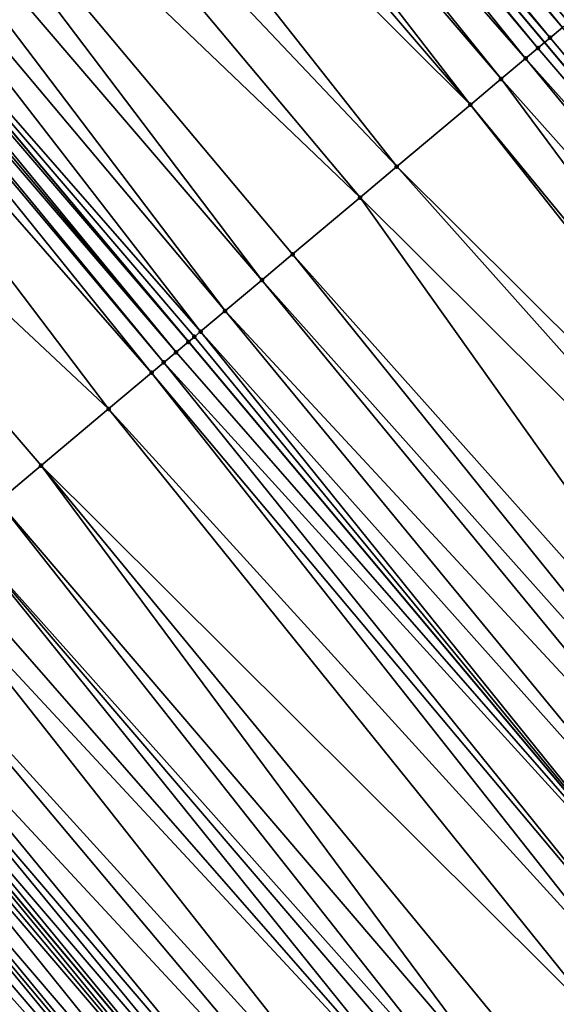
# Model space of a CAD drawing. Header units: feet. Extents: x 2004186 to 2014793, y 836912 to 864902.
# Tile 525 of 974: x 2008967 to 2008981, y 850110 to 850135. Entities that reach past the tile are written whole.
import ezdxf

# ---------------------------------------------------------------- set-up
doc = ezdxf.new("R2010")
doc.units = ezdxf.units.FT
doc.header["$LTSCALE"] = 100
doc.header["$MEASUREMENT"] = 0
for name, color, linetype, lineweight in [('EP_Travel Lane', 5, 'Continuous', 40), ('GPL_Skip Line', 2, 'Continuous', 40), ('Road Shots', 4, 'Continuous', 200), ('Road X-Section', 30, 'Continuous', 13)]:
    doc.layers.add(name, color=color, linetype=linetype, lineweight=lineweight)
doc.layers.add('I-77 SB_MM21-27-Surface-TIN', color=7, linetype='Continuous')

msp = doc.modelspace()

# ---------------------------------------------------------------- linework, layer by layer
at = {"layer": 'EP_Travel Lane'}
msp.add_polyline3d([(2009096.065092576, 849996.2953501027, 426.3379628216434), (2009083.178587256, 850011.5902940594, 426.4051293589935), (2009070.292047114, 850026.8852793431, 426.4323151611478), (2009057.40551984, 850042.1802493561, 426.474261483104), (2009044.539144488, 850057.4826363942, 426.5060240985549), (2009031.678576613, 850072.7994289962, 426.5504264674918), (2009018.818037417, 850088.1161874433, 426.6093971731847), (2009005.957484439, 850103.4329623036, 426.6613811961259), (2008993.09694968, 850118.7497154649, 426.7226047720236), (2008980.236409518, 850134.0664750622, 426.7811167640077), (2008967.375867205, 850149.3832372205, 426.8384957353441), (2008954.515327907, 850164.6999957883, 426.8974205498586), (2008941.631527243, 850180.0142721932, 426.9677083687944), (2008928.749518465, 850195.3129192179, 427.0401961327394), (2008915.867513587, 850210.6115616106, 427.1143977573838), (2008902.985485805, 850225.9102312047, 427.1784940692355)], dxfattribs=at)
at = {"layer": 'GPL_Skip Line'}
for points in [[(2009087.16368466, 849988.8069111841, 426.4817926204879), (2009074.288790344, 850004.1116463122, 426.5356119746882), (2009061.413874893, 850019.4164065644, 426.5651415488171), (2009048.53896791, 850034.7211567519, 426.6044015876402), (2009035.670001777, 850050.030885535, 426.6502886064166), (2009022.805090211, 850065.344005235, 426.7006072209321), (2009009.940199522, 850080.657100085, 426.7615474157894), (2008997.07530766, 850095.9701963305, 426.8218910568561), (2008984.210412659, 850111.2832963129, 426.8806374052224), (2008971.345515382, 850126.5963990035, 426.9382262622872), (2008958.480660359, 850141.9094513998, 427.01731217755), (2008945.615788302, 850157.2225240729, 427.0877314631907), (2008932.739030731, 850172.525611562, 427.1546757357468), (2008919.856995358, 850187.82429017, 427.2154230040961), (2008906.97498091, 850203.1229439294, 427.2854018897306), (2008894.092958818, 850218.4216067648, 427.3520091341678), (2008881.210969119, 850233.7202311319, 427.4329074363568)], [(2009077.895265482, 849981.0102519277, 426.3296685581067), (2009065.008742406, 849996.3052169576, 426.3764487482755), (2009052.122198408, 850011.6002068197, 426.3992057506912), (2009039.235665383, 850026.8951836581, 426.4345751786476), (2009026.353558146, 850042.2046134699, 426.477128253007), (2009013.483429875, 850057.5133065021, 426.5384554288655), (2009000.613270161, 850072.8220369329, 426.5838214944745), (2008987.743123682, 850088.1307516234, 426.6358886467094), (2008974.872983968, 850103.4394582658, 426.6914313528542), (2008962.002895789, 850118.748103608, 426.7731424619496), (2008949.132790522, 850134.0567692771, 426.8462031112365), (2008936.26271348, 850149.3654013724, 426.9336064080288), (2008923.393110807, 850164.6566634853, 427.0131152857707), (2008910.511035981, 850179.955388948, 427.0564485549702), (2008897.629021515, 850195.2540427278, 427.1264199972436), (2008884.746997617, 850210.5527077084, 427.1922301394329), (2008871.865013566, 850225.8513253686, 427.2756201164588)]]:
    msp.add_polyline3d(points, dxfattribs=at)
at = {"layer": 'I-77 SB_MM21-27-Surface-TIN', "color": 128, "linetype": 'ByBlock', "lineweight": -2}
for points in [[(2008967.97446621, 850149.8861456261, 426.8356585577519), (2008967.668207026, 850149.6288416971, 426.8377621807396), (2008980.686225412, 850134.4444010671, 426.7748264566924)], [(2008967.97446621, 850149.8861456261, 426.8356585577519), (2008980.839355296, 850134.5730526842, 426.773923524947), (2008980.992473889, 850134.7017177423, 426.7672756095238)], [(2008967.97446621, 850149.8861456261, 426.8356585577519), (2008980.686225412, 850134.4444010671, 426.7748264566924), (2008980.839355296, 850134.5730526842, 426.773923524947)], [(2008967.668207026, 850149.6288416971, 426.8377621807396), (2008967.515070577, 850149.5001978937, 426.835325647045), (2008980.379954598, 850134.187110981, 426.7710125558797)], [(2008967.668207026, 850149.6288416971, 426.8377621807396), (2008980.379954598, 850134.187110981, 426.7710125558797), (2008980.686225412, 850134.4444010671, 426.7748264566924)], [(2008967.361945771, 850149.3715402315, 426.8388127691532), (2008967.208833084, 850149.242868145, 426.8484652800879), (2008980.073733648, 850133.9297615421, 426.792567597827)], [(2008967.361945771, 850149.3715402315, 426.8388127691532), (2008980.236409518, 850134.0664750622, 426.7811167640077), (2008967.375867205, 850149.3832372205, 426.8384957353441)], [(2008967.361945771, 850149.3715402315, 426.8388127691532), (2008980.073733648, 850133.9297615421, 426.792567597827), (2008980.236409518, 850134.0664750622, 426.7811167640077)], [(2008967.515070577, 850149.5001978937, 426.835325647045), (2008967.375867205, 850149.3832372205, 426.8384957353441), (2008980.379954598, 850134.187110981, 426.7710125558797)], [(2008980.379954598, 850134.187110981, 426.7710125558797), (2008967.375867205, 850149.3832372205, 426.8384957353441), (2008980.236409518, 850134.0664750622, 426.7811167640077)], [(2008967.208833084, 850149.242868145, 426.8484652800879), (2008966.596352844, 850148.7282149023, 426.8720710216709), (2008979.767491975, 850133.6724367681, 426.8035802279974)], [(2008967.208833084, 850149.242868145, 426.8484652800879), (2008979.767491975, 850133.6724367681, 426.8035802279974), (2008980.073733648, 850133.9297615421, 426.792567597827)], [(2008966.596352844, 850148.7282149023, 426.8720710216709), (2008966.136974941, 850148.342246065, 426.8807589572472), (2008979.154990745, 850133.1578085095, 426.8165059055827)], [(2008966.596352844, 850148.7282149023, 426.8720710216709), (2008979.154990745, 850133.1578085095, 426.8165059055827), (2008979.767491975, 850133.6724367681, 426.8035802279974)], [(2008966.136974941, 850148.342246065, 426.8807589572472), (2008965.371347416, 850147.6989619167, 426.8964154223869), (2008978.389360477, 850132.5145276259, 426.8307651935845)], [(2008966.136974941, 850148.342246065, 426.8807589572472), (2008978.389360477, 850132.5145276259, 426.8307651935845), (2008979.154990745, 850133.1578085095, 426.8165059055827)], [(2008965.371347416, 850147.6989619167, 426.8964154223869), (2008964.146340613, 850146.669710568, 426.920060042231), (2008978.389360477, 850132.5145276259, 426.8307651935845)], [(2008964.146340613, 850146.669710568, 426.920060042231), (2008962.768194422, 850145.511818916, 426.9397722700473), (2008976.551839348, 850130.9706636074, 426.8606697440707)], [(2008964.146340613, 850146.669710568, 426.920060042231), (2008976.551839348, 850130.9706636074, 426.8606697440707), (2008978.389360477, 850132.5145276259, 426.8307651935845)], [(2008962.768194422, 850145.511818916, 426.9397722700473), (2008961.083789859, 850144.0966223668, 426.9620018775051), (2008975.633069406, 850130.1987427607, 426.8708508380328)], [(2008962.768194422, 850145.511818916, 426.9397722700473), (2008975.633069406, 850130.1987427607, 426.8708508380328), (2008976.551839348, 850130.9706636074, 426.8606697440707)], [(2008961.083789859, 850144.0966223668, 426.9620018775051), (2008960.165030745, 850143.3246886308, 426.9776941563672), (2008973.183026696, 850128.1402747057, 426.9033278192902)], [(2008961.083789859, 850144.0966223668, 426.9620018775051), (2008973.948661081, 850128.7835506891, 426.8911629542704), (2008975.633069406, 850130.1987427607, 426.8708508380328)], [(2008961.083789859, 850144.0966223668, 426.9620018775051), (2008973.183026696, 850128.1402747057, 426.9033278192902), (2008973.948661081, 850128.7835506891, 426.8911629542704)], [(2008960.165030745, 850143.3246886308, 426.9776941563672), (2008959.399410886, 850142.6813953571, 426.9972510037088), (2008972.26427725, 850127.3683294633, 426.9239363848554)], [(2008960.165030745, 850143.3246886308, 426.9776941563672), (2008972.26427725, 850127.3683294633, 426.9239363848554), (2008973.183026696, 850128.1402747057, 426.9033278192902)], [(2008959.399410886, 850142.6813953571, 426.9972510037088), (2008958.480660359, 850141.9094513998, 427.01731217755), (2008971.651771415, 850126.8537066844, 426.9345196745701)], [(2008959.399410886, 850142.6813953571, 426.9972510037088), (2008971.651771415, 850126.8537066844, 426.9345196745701), (2008972.26427725, 850127.3683294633, 426.9239363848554)], [(2008958.327530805, 850141.78079939, 427.0183833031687), (2008971.345515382, 850126.5963990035, 426.9382262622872), (2008958.480660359, 850141.9094513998, 427.01731217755)], [(2008971.498639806, 850126.7250571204, 426.934545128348), (2008958.480660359, 850141.9094513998, 427.01731217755), (2008971.345515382, 850126.5963990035, 426.9382262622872)], [(2008971.651771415, 850126.8537066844, 426.9345196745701), (2008958.480660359, 850141.9094513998, 427.01731217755), (2008971.498639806, 850126.7250571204, 426.934545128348)], [(2008958.327530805, 850141.78079939, 427.0183833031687), (2008958.17439704, 850141.6521523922, 427.017312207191), (2008971.039252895, 850126.3390990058, 426.9386489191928)], [(2008958.327530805, 850141.78079939, 427.0183833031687), (2008971.039252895, 850126.3390990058, 426.9386489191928), (2008971.345515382, 850126.5963990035, 426.9382262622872)], [(2008958.021269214, 850141.523498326, 427.0192623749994), (2008957.868136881, 850141.3948496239, 427.0189196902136), (2008970.733000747, 850126.0817867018, 426.9443314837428)], [(2008958.17439704, 850141.6521523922, 427.017312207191), (2008958.021269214, 850141.523498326, 427.0192623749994), (2008971.039252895, 850126.3390990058, 426.9386489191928)], [(2008958.021269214, 850141.523498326, 427.0192623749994), (2008970.733000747, 850126.0817867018, 426.9443314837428), (2008971.039252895, 850126.3390990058, 426.9386489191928)], [(2008957.868136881, 850141.3948496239, 427.0189196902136), (2008957.255594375, 850140.880270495, 427.0108472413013), (2008970.42673055, 850125.8244958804, 426.940831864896)], [(2008957.868136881, 850141.3948496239, 427.0189196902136), (2008970.42673055, 850125.8244958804, 426.940831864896), (2008970.733000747, 850126.0817867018, 426.9443314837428)], [(2008957.255594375, 850140.880270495, 427.0108472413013), (2008954.652243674, 850138.6933628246, 426.9536175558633), (2008969.354763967, 850124.9240028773, 426.9179522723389)], [(2008957.255594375, 850140.880270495, 427.0108472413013), (2008969.354763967, 850124.9240028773, 426.9179522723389), (2008970.42673055, 850125.8244958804, 426.940831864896)], [(2008954.652243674, 850138.6933628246, 426.9536175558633), (2008967.670242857, 850123.5089450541, 426.8808829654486), (2008969.354763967, 850124.9240028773, 426.9179522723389)], [(2008954.652243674, 850138.6933628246, 426.9536175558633), (2008966.59828702, 850122.6084392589, 426.8634710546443), (2008967.670242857, 850123.5089450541, 426.8808829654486)], [(2008980.686225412, 850134.4444010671, 426.7748264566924), (2008980.379954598, 850134.187110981, 426.7710125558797), (2008993.244861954, 850118.873996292, 426.7185325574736)], [(2008980.073733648, 850133.9297615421, 426.792567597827), (2008993.091738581, 850118.7453369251, 426.7227482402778), (2008980.236409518, 850134.0664750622, 426.7811167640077)], [(2008980.379954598, 850134.187110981, 426.7710125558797), (2008980.236409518, 850134.0664750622, 426.7811167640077), (2008993.244861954, 850118.873996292, 426.7185325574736)], [(2008993.091738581, 850118.7453369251, 426.7227482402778), (2008993.09694968, 850118.7497154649, 426.7226047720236), (2008980.236409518, 850134.0664750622, 426.7811167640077)], [(2008993.244861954, 850118.873996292, 426.7185325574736), (2008980.236409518, 850134.0664750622, 426.7811167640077), (2008993.09694968, 850118.7497154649, 426.7226047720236)], [(2008980.073733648, 850133.9297615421, 426.792567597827), (2008979.767491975, 850133.6724367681, 426.8035802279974), (2008993.091738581, 850118.7453369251, 426.7227482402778)], [(2008979.767491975, 850133.6724367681, 426.8035802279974), (2008979.154990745, 850133.1578085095, 426.8165059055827), (2008992.479262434, 850118.2306788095, 426.7484368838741)], [(2008979.767491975, 850133.6724367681, 426.8035802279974), (2008992.479262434, 850118.2306788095, 426.7484368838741), (2008993.091738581, 850118.7453369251, 426.7227482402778)], [(2008979.154990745, 850133.1578085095, 426.8165059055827), (2008978.389360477, 850132.5145276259, 426.8307651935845), (2008991.101133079, 850117.0727671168, 426.7767150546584)], [(2008979.154990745, 850133.1578085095, 426.8165059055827), (2008991.101133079, 850117.0727671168, 426.7767150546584), (2008992.479262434, 850118.2306788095, 426.7484368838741)], [(2008978.389360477, 850132.5145276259, 426.8307651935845), (2008976.551839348, 850130.9706636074, 426.8606697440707), (2008990.794880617, 850116.8154551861, 426.7822386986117)], [(2008978.389360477, 850132.5145276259, 426.8307651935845), (2008990.794880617, 850116.8154551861, 426.7822386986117), (2008991.101133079, 850117.0727671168, 426.7767150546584)], [(2008976.551839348, 850130.9706636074, 426.8606697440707), (2008975.633069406, 850130.1987427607, 426.8708508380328), (2008989.876118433, 850116.0435251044, 426.796369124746)], [(2008976.551839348, 850130.9706636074, 426.8606697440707), (2008989.876118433, 850116.0435251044, 426.796369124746), (2008990.794880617, 850116.8154551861, 426.7822386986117)], [(2008975.633069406, 850130.1987427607, 426.8708508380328), (2008973.948661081, 850128.7835506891, 426.8911629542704), (2008987.272947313, 850113.8564036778, 426.8305046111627)], [(2008975.633069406, 850130.1987427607, 426.8708508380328), (2008987.272947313, 850113.8564036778, 426.8305046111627), (2008989.876118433, 850116.0435251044, 426.796369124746)], [(2008973.948661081, 850128.7835506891, 426.8911629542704), (2008973.183026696, 850128.1402747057, 426.9033278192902), (2008986.507312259, 850113.2131284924, 426.8423301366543)], [(2008973.948661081, 850128.7835506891, 426.8911629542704), (2008986.507312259, 850113.2131284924, 426.8423301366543), (2008987.272947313, 850113.8564036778, 426.8305046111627)], [(2008973.183026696, 850128.1402747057, 426.9033278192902), (2008972.26427725, 850127.3683294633, 426.9239363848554), (2008985.894805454, 850112.698506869, 426.8524209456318)], [(2008973.183026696, 850128.1402747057, 426.9033278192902), (2008985.894805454, 850112.698506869, 426.8524209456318), (2008986.507312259, 850113.2131284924, 426.8423301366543)], [(2008972.26427725, 850127.3683294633, 426.9239363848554), (2008971.651771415, 850126.8537066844, 426.9345196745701), (2008984.976051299, 850111.9265672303, 426.8706362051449)], [(2008972.26427725, 850127.3683294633, 426.9239363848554), (2008984.976051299, 850111.9265672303, 426.8706362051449), (2008985.894805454, 850112.698506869, 426.8524209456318)], [(2008971.498639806, 850126.7250571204, 426.934545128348), (2008971.345515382, 850126.5963990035, 426.9382262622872), (2008984.210412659, 850111.2832963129, 426.8806374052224)], [(2008971.651771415, 850126.8537066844, 426.9345196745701), (2008971.498639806, 850126.7250571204, 426.934545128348), (2008984.210412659, 850111.2832963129, 426.8806374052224)], [(2008971.651771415, 850126.8537066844, 426.9345196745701), (2008984.210412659, 850111.2832963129, 426.8806374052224), (2008984.976051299, 850111.9265672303, 426.8706362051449)], [(2008971.039252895, 850126.3390990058, 426.9386489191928), (2008984.210412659, 850111.2832963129, 426.8806374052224), (2008971.345515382, 850126.5963990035, 426.9382262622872)], [(2008971.039252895, 850126.3390990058, 426.9386489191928), (2008970.733000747, 850126.0817867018, 426.9443314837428), (2008984.210412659, 850111.2832963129, 426.8806374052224)], [(2008970.733000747, 850126.0817867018, 426.9443314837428), (2008970.42673055, 850125.8244958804, 426.940831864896), (2008983.291622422, 850110.511399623, 426.8804952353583)], [(2008970.733000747, 850126.0817867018, 426.9443314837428), (2008983.291622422, 850110.511399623, 426.8804952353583), (2008984.210412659, 850111.2832963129, 426.8806374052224)], [(2008970.42673055, 850125.8244958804, 426.940831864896), (2008969.354763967, 850124.9240028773, 426.9179522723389), (2008982.832214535, 850110.125466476, 426.8739281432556)], [(2008970.42673055, 850125.8244958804, 426.940831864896), (2008982.832214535, 850110.125466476, 426.8739281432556), (2008983.291622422, 850110.511399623, 426.8804952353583)], [(2008969.354763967, 850124.9240028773, 426.9179522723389), (2008967.670242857, 850123.5089450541, 426.8808829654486), (2008981.913379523, 850109.3536230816, 426.8510060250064)], [(2008969.354763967, 850124.9240028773, 426.9179522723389), (2008981.913379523, 850109.3536230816, 426.8510060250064), (2008982.832214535, 850110.125466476, 426.8739281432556)], [(2008967.670242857, 850123.5089450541, 426.8808829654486), (2008966.59828702, 850122.6084392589, 426.8634710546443), (2008979.616313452, 850107.4239890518, 426.8046187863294)], [(2008967.670242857, 850123.5089450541, 426.8808829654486), (2008980.381993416, 850108.0672107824, 426.8156414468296), (2008981.913379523, 850109.3536230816, 426.8510060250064)], [(2008967.670242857, 850123.5089450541, 426.8808829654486), (2008979.616313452, 850107.4239890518, 426.8046187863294), (2008980.381993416, 850108.0672107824, 426.8156414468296)], [(2008966.59828702, 850122.6084392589, 426.8634710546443), (2008965.679454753, 850121.8365925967, 426.8419437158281), (2008979.00376296, 850106.9094194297, 426.7924828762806)], [(2008966.59828702, 850122.6084392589, 426.8634710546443), (2008979.00376296, 850106.9094194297, 426.7924828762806), (2008979.616313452, 850107.4239890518, 426.8046187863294)], [(2008965.679454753, 850121.8365925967, 426.8419437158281), (2008965.066904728, 850121.3220224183, 426.8300442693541), (2008978.238063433, 850106.2662209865, 426.7715066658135)], [(2008965.679454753, 850121.8365925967, 426.8419437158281), (2008978.697481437, 850106.65214209, 426.7832215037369), (2008979.00376296, 850106.9094194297, 426.7924828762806)], [(2008965.679454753, 850121.8365925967, 426.8419437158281), (2008978.238063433, 850106.2662209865, 426.7715066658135), (2008978.697481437, 850106.65214209, 426.7832215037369)], [(2008965.066904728, 850121.3220224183, 426.8300442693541), (2008964.607490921, 850120.9360963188, 426.8204638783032), (2008978.238063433, 850106.2662209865, 426.7715066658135)], [(2008964.607490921, 850120.9360963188, 426.8204638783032), (2008963.535530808, 850120.0355956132, 426.800876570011), (2008977.012957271, 850105.2370879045, 426.7446009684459)], [(2008964.607490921, 850120.9360963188, 426.8204638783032), (2008977.012957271, 850105.2370879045, 426.7446009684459), (2008978.238063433, 850106.2662209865, 426.7715066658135)], [(2008963.535530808, 850120.0355956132, 426.800876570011), (2008962.769859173, 850119.3923639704, 426.7940890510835), (2008976.400413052, 850104.7225108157, 426.7356565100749)], [(2008963.535530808, 850120.0355956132, 426.800876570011), (2008976.400413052, 850104.7225108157, 426.7356565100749), (2008977.012957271, 850105.2370879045, 426.7446009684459)], [(2008962.769859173, 850119.3923639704, 426.7940890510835), (2008962.463586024, 850119.1350766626, 426.7890875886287), (2008975.481587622, 850103.9506560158, 426.717609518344)], [(2008962.769859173, 850119.3923639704, 426.7940890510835), (2008975.481587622, 850103.9506560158, 426.717609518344), (2008976.400413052, 850104.7225108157, 426.7356565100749)], [(2008962.463586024, 850119.1350766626, 426.7890875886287), (2008962.157297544, 850118.8778076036, 426.7762862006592), (2008975.175303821, 850103.6933813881, 426.7071889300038)], [(2008962.463586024, 850119.1350766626, 426.7890875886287), (2008975.175303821, 850103.6933813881, 426.7071889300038), (2008975.481587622, 850103.9506560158, 426.717609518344)], [(2008962.157297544, 850118.8778076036, 426.7762862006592), (2008962.002895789, 850118.748103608, 426.7731424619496), (2008974.872983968, 850103.4394582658, 426.6914313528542)], [(2008962.157297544, 850118.8778076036, 426.7762862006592), (2008974.872983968, 850103.4394582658, 426.6914313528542), (2008975.175303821, 850103.6933813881, 426.7071889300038)], [(2008961.851021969, 850118.6205231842, 426.7700501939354), (2008961.697898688, 850118.4918637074, 426.7743125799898), (2008974.715865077, 850103.3074849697, 426.6849229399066)], [(2008961.851021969, 850118.6205231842, 426.7700501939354), (2008974.715865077, 850103.3074849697, 426.6849229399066), (2008962.002895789, 850118.748103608, 426.7731424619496)], [(2008974.869009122, 850103.4361197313, 426.6912241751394), (2008974.872983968, 850103.4394582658, 426.6914313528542), (2008962.002895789, 850118.748103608, 426.7731424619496)], [(2008974.869009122, 850103.4361197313, 426.6912241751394), (2008962.002895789, 850118.748103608, 426.7731424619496), (2008974.715865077, 850103.3074849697, 426.6849229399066)], [(2008961.697898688, 850118.4918637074, 426.7743125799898), (2008961.238512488, 850118.1059047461, 426.7787781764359), (2008974.256472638, 850102.9215334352, 426.6862151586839)], [(2008961.697898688, 850118.4918637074, 426.7743125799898), (2008974.256472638, 850102.9215334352, 426.6862151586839), (2008974.715865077, 850103.3074849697, 426.6849229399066)], [(2008961.238512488, 850118.1059047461, 426.7787781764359), (2008961.085373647, 850117.9772637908, 426.7751240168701), (2008973.950219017, 850102.6642228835, 426.6911494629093)], [(2008961.238512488, 850118.1059047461, 426.7787781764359), (2008973.950219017, 850102.6642228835, 426.6911494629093), (2008974.256472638, 850102.9215334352, 426.6862151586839)], [(2008961.085373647, 850117.9772637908, 426.7751240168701), (2008960.77908172, 850117.719998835, 426.7605687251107), (2008973.797086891, 850102.5355739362, 426.6909116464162)], [(2008961.085373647, 850117.9772637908, 426.7751240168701), (2008973.797086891, 850102.5355739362, 426.6909116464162), (2008973.950219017, 850102.6642228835, 426.6911494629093)], [(2008960.77908172, 850117.719998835, 426.7605687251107), (2008960.472793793, 850117.4627291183, 426.7480483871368), (2008973.797086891, 850102.5355739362, 426.6909116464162)], [(2008960.472793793, 850117.4627291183, 426.7480483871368), (2008960.013373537, 850117.0768106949, 426.7351870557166), (2008972.878264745, 850101.7637152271, 426.6745354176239)], [(2008960.472793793, 850117.4627291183, 426.7480483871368), (2008972.878264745, 850101.7637152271, 426.6745354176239), (2008973.797086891, 850102.5355739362, 426.6909116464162)], [(2008959.860238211, 850116.9481655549, 426.7333215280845), (2008959.5539614, 850116.6908826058, 426.7264570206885), (2008972.878264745, 850101.7637152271, 426.6745354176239)], [(2008960.013373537, 850117.0768106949, 426.7351870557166), (2008959.860238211, 850116.9481655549, 426.7333215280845), (2008972.878264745, 850101.7637152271, 426.6745354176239)], [(2008959.5539614, 850116.6908826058, 426.7264570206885), (2008958.941397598, 850116.1763288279, 426.7075475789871), (2008971.959423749, 850100.9918789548, 426.6485691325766)], [(2008959.5539614, 850116.6908826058, 426.7264570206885), (2008971.959423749, 850100.9918789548, 426.6485691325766), (2008972.878264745, 850101.7637152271, 426.6745354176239)], [(2008958.941397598, 850116.1763288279, 426.7075475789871), (2008958.022558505, 850115.4044902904, 426.6825475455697), (2008971.346854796, 850100.4773313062, 426.6270411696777)], [(2008958.941397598, 850116.1763288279, 426.7075475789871), (2008971.346854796, 850100.4773313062, 426.6270411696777), (2008971.959423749, 850100.9918789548, 426.6485691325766)], [(2008958.022558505, 850115.4044902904, 426.6825475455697), (2008957.256868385, 850114.7612806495, 426.666355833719), (2008970.734294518, 850099.9627733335, 426.609926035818)], [(2008958.022558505, 850115.4044902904, 426.6825475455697), (2008970.734294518, 850099.9627733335, 426.609926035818), (2008971.346854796, 850100.4773313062, 426.6270411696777)], [(2008957.256868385, 850114.7612806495, 426.666355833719), (2008956.33803288, 850113.9894378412, 426.643181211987), (2008969.662332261, 850099.0622751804, 426.5892500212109)], [(2008957.256868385, 850114.7612806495, 426.666355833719), (2008969.662332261, 850099.0622751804, 426.5892500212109), (2008970.734294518, 850099.9627733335, 426.609926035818)], [(2008956.33803288, 850113.9894378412, 426.643181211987), (2008956.184889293, 850113.8608025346, 426.637112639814), (2008968.896636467, 850098.4190722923, 426.5701736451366)], [(2008956.33803288, 850113.9894378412, 426.643181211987), (2008968.896636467, 850098.4190722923, 426.5701736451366), (2008969.662332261, 850099.0622751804, 426.5892500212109)], [(2008956.031751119, 850113.7321607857, 426.6337976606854), (2008955.87860706, 850113.6035260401, 426.6274892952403), (2008968.896636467, 850098.4190722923, 426.5701736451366)], [(2008956.184889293, 850113.8608025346, 426.637112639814), (2008956.031751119, 850113.7321607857, 426.6337976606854), (2008968.896636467, 850098.4190722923, 426.5701736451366)], [(2008955.87860706, 850113.6035260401, 426.6274892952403), (2008955.57232532, 850113.3462489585, 426.6181169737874), (2008968.437210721, 850098.0331604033, 426.5545203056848)], [(2008955.87860706, 850113.6035260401, 426.6274892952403), (2008968.437210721, 850098.0331604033, 426.5545203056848), (2008968.896636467, 850098.4190722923, 426.5701736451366)], [(2008955.419187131, 850113.2176072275, 426.6147943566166), (2008955.266043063, 850113.0889724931, 426.6084811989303), (2008968.130933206, 850097.7758782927, 426.5472981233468)], [(2008955.57232532, 850113.3462489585, 426.6181169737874), (2008955.419187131, 850113.2176072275, 426.6147943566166), (2008968.437210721, 850098.0331604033, 426.5545203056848)], [(2008955.419187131, 850113.2176072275, 426.6147943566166), (2008968.130933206, 850097.7758782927, 426.5472981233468), (2008968.437210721, 850098.0331604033, 426.5545203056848)], [(2008955.266043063, 850113.0889724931, 426.6084811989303), (2008954.959765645, 850112.8316902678, 426.601307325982), (2008967.824661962, 850097.518588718, 426.5432662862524)], [(2008955.266043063, 850113.0889724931, 426.6084811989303), (2008967.824661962, 850097.518588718, 426.5432662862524), (2008968.130933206, 850097.7758782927, 426.5472981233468)], [(2008954.959765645, 850112.8316902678, 426.601307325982), (2008954.500348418, 850112.4457682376, 426.5899875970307), (2008967.518382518, 850097.2613089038, 426.5350625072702)], [(2008954.959765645, 850112.8316902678, 426.601307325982), (2008967.518382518, 850097.2613089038, 426.5350625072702), (2008967.824661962, 850097.518588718, 426.5432662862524)], [(2008954.500348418, 850112.4457682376, 426.5899875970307), (2008967.058958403, 850096.8753950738, 426.5202388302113), (2008967.518382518, 850097.2613089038, 426.5350625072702)]]:
    msp.add_3dface(points, dxfattribs=at)
at = {"layer": 'Road Shots', "lineweight": 100}
for p in [(2008980.379954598, 850134.187110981, 426.7710125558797), (2008980.073733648, 850133.9297615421, 426.792567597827), (2008979.767491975, 850133.6724367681, 426.8035802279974), (2008979.154990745, 850133.1578085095, 426.8165059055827), (2008978.389360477, 850132.5145276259, 426.8307651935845), (2008976.551839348, 850130.9706636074, 426.8606697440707), (2008975.633069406, 850130.1987427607, 426.8708508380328), (2008973.948661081, 850128.7835506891, 426.8911629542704), (2008973.183026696, 850128.1402747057, 426.9033278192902), (2008972.26427725, 850127.3683294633, 426.9239363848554), (2008971.498639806, 850126.7250571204, 426.934545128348), (2008971.651771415, 850126.8537066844, 426.9345196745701), (2008971.345515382, 850126.5963990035, 426.9382262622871), (2008971.039252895, 850126.3390990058, 426.9386489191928), (2008970.733000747, 850126.0817867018, 426.9443314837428), (2008970.42673055, 850125.8244958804, 426.940831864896), (2008969.354763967, 850124.9240028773, 426.9179522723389), (2008967.670242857, 850123.5089450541, 426.8808829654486)]:
    msp.add_point(p, dxfattribs=at)
at = {"layer": 'Road X-Section', "extrusion": (-0.6432445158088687, 0.7656547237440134, 0.003055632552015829), "elevation": -641335.0515402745, "flags": 128}
msp.add_lwpolyline([(-2084997.005295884, 2386.025434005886), (-2084998.605295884, 2386.10530721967), (-2084999.605295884, 2386.147623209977), (-2085000.005295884, 2386.168555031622), (-2085000.605295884, 2386.189424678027), (-2085000.805295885, 2386.199041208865), (-2085001.405295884, 2386.238550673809), (-2085001.805295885, 2386.267238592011), (-2085002.005295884, 2386.278589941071), (-2085002.605295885, 2386.303076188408), (-2085003.005295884, 2386.324470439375), (-2085003.205295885, 2386.330699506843), (-2085003.805295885, 2386.33724798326), (-2085004.205295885, 2386.333766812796), (-2085004.605295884, 2386.335451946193), (-2085005.205295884, 2386.347213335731), (-2085005.805295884, 2386.361823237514), (-2085006.605295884, 2386.377432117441), (-2085007.605295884, 2386.395043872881), (-2085008.205295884, 2386.407413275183), (-2085009.605295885, 2386.428620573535), (-2085011.005295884, 2386.460711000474), (-2085011.405295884, 2386.471441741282), (-2085011.605295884, 2386.475144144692), (-2085012.005295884, 2386.489121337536), (-2085012.605295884, 2386.503146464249), (-2085013.405295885, 2386.525855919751), (-2085014.005295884, 2386.537086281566), (-2085014.205295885, 2386.53677870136), (-2085014.405295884, 2386.53442923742), (-2085014.805295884, 2386.536282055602), (-2085015.005295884, 2386.53567323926), (-2085015.205295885, 2386.541867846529), (-2085015.405295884, 2386.550491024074), (-2085015.805295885, 2386.561135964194), (-2085016.605295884, 2386.5718332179), (-2085017.005295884, 2386.575328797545), (-2085018.005295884, 2386.585808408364), (-2085020.205295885, 2386.616772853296), (-2085021.005295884, 2386.630771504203), (-2085022.405295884, 2386.649019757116), (-2085025.805295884, 2386.706249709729), (-2085026.605295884, 2386.714322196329), (-2085026.805295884, 2386.714664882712), (-2085027.005295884, 2386.712714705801), (-2085027.205295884, 2386.713785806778), (-2085027.405295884, 2386.71271467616), (-2085028.605295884, 2386.692653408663), (-2085029.605295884, 2386.673096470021), (-2085030.805295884, 2386.657404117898), (-2085033.005295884, 2386.635174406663), (-2085034.805295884, 2386.615462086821), (-2085036.405295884, 2386.591817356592), (-2085037.405295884, 2386.576160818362), (-2085038.005295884, 2386.567472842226), (-2085038.805295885, 2386.543866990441), (-2085039.005295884, 2386.534214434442), (-2085039.205295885, 2386.530727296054), (-2085039.405295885, 2386.533163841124), (-2085039.805295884, 2386.531060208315), (-2085040.005295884, 2386.522431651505), (-2085040.205295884, 2386.511628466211), (-2085040.605295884, 2386.500373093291), (-2085041.005295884, 2386.482847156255), (-2085041.205295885, 2386.47658185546), (-2085041.405295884, 2386.474738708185), (-2085041.605295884, 2386.470696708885), (-2085042.205295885, 2386.447522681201), (-2085043.405295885, 2386.40098842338), (-2085044.805295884, 2386.349203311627), (-2085046.805295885, 2386.273282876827), (-2085047.805295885, 2386.232019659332)], dxfattribs=at)
at = {"layer": 'Road X-Section', "extrusion": (-0.6432445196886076, 0.7656547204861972, 0.003055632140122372), "elevation": -641355.0621042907, "flags": 128}
msp.add_lwpolyline([(-2084997.202046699, 2386.053212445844), (-2084998.002046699, 2386.090120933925), (-2084998.402046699, 2386.102383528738), (-2084999.402046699, 2386.143766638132), (-2084999.802046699, 2386.159645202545), (-2085000.202046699, 2386.181674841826), (-2085000.4020467, 2386.189748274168), (-2085000.802046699, 2386.201073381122), (-2085001.002046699, 2386.209788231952), (-2085001.202046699, 2386.221865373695), (-2085001.602046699, 2386.252259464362), (-2085001.802046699, 2386.265795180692), (-2085002.202046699, 2386.285258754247), (-2085002.4020467, 2386.293636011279), (-2085003.002046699, 2386.307356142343), (-2085003.4020467, 2386.319748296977), (-2085003.602046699, 2386.322440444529), (-2085003.802046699, 2386.331324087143), (-2085004.002046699, 2386.336909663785), (-2085004.402046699, 2386.339824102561), (-2085005.0020467, 2386.341194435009), (-2085005.402046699, 2386.34626914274), (-2085006.0020467, 2386.357588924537), (-2085006.402046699, 2386.364762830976), (-2085006.6020467, 2386.371076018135), (-2085006.802046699, 2386.374398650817), (-2085007.202046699, 2386.383771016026), (-2085007.4020467, 2386.390079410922), (-2085007.602046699, 2386.393394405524), (-2085007.802046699, 2386.399463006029), (-2085009.0020467, 2386.422637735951), (-2085010.002046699, 2386.438829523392), (-2085011.2020467, 2386.463829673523), (-2085012.002046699, 2386.482739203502), (-2085012.402046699, 2386.489603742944), (-2085012.6020467, 2386.491469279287), (-2085013.202046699, 2386.504330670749), (-2085013.602046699, 2386.516851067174), (-2085014.002046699, 2386.531406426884), (-2085014.202046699, 2386.535060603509), (-2085014.802046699, 2386.530594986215), (-2085015.002046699, 2386.526332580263), (-2085015.402046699, 2386.532568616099), (-2085015.802046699, 2386.545370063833), (-2085016.2020467, 2386.550371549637), (-2085017.202046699, 2386.557159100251), (-2085018.6020467, 2386.576746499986), (-2085019.202046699, 2386.586326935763), (-2085020.002046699, 2386.598226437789), (-2085021.202046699, 2386.619753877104), (-2085022.6020467, 2386.637165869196), (-2085024.802046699, 2386.674235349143), (-2085026.202046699, 2386.697115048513), (-2085026.602046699, 2386.700614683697), (-2085027.002046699, 2386.69493209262), (-2085027.402046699, 2386.69450943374), (-2085027.602046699, 2386.690828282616), (-2085027.802046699, 2386.690802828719), (-2085028.6020467, 2386.680219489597), (-2085029.802046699, 2386.65961082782), (-2085030.802046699, 2386.647445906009), (-2085033.002046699, 2386.627133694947), (-2085034.202046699, 2386.616952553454), (-2085036.602046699, 2386.587047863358), (-2085037.6020467, 2386.572788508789), (-2085038.402046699, 2386.559862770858), (-2085038.8020467, 2386.548850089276), (-2085039.202046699, 2386.527294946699), (-2085039.602046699, 2386.531108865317), (-2085039.802046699, 2386.530205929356), (-2085040.0020467, 2386.523557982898), (-2085040.2020467, 2386.51252252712), (-2085040.602046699, 2386.497542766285), (-2085041.002046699, 2386.481155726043), (-2085041.202046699, 2386.474143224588), (-2085041.602046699, 2386.47281135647), (-2085043.602046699, 2386.400032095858), (-2085044.602046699, 2386.358305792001), (-2085045.6020467, 2386.314920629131), (-2085047.002046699, 2386.259141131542), (-2085047.2020467, 2386.249610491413), (-2085047.802046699, 2386.226101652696)], dxfattribs=at)
at = {"layer": 'Road X-Section', "extrusion": (-0.6432445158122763, 0.7656547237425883, 0.003055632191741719), "elevation": -641375.0515484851, "flags": 128}
msp.add_lwpolyline([(-2084997.205293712, 2386.037457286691), (-2084998.005293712, 2386.077188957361), (-2084999.205293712, 2386.128563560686), (-2084999.605293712, 2386.145416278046), (-2085000.405293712, 2386.188080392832), (-2085000.605293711, 2386.196459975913), (-2085000.805293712, 2386.198313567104), (-2085001.005293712, 2386.202309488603), (-2085001.205293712, 2386.21289701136), (-2085001.405293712, 2386.228592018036), (-2085001.805293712, 2386.265516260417), (-2085002.005293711, 2386.282141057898), (-2085002.205293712, 2386.293134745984), (-2085002.405293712, 2386.297912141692), (-2085002.605293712, 2386.300319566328), (-2085002.805293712, 2386.298909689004), (-2085003.005293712, 2386.299927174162), (-2085003.605293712, 2386.313780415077), (-2085003.805293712, 2386.322172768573), (-2085004.005293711, 2386.326439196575), (-2085004.405293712, 2386.329531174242), (-2085005.005293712, 2386.33763383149), (-2085005.605293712, 2386.352457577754), (-2085006.005293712, 2386.360661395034), (-2085006.405293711, 2386.36469325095), (-2085006.805293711, 2386.371915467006), (-2085007.405293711, 2386.387568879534), (-2085008.405293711, 2386.406645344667), (-2085009.805293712, 2386.4273214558), (-2085010.605293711, 2386.44443666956), (-2085011.405293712, 2386.465964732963), (-2085012.605293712, 2386.491931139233), (-2085013.805293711, 2386.508307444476), (-2085014.005293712, 2386.50854526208), (-2085014.405293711, 2386.503610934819), (-2085015.005293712, 2386.50231871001), (-2085015.205293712, 2386.50861997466), (-2085015.605293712, 2386.524584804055), (-2085016.005293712, 2386.535005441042), (-2085017.205293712, 2386.553052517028), (-2085018.005293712, 2386.561997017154), (-2085019.605293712, 2386.588902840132), (-2085020.205293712, 2386.600617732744), (-2085020.605293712, 2386.609879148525), (-2085021.405293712, 2386.62201511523), (-2085022.405293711, 2386.633037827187), (-2085024.405293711, 2386.668402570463), (-2085025.605293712, 2386.691324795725), (-2085026.205293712, 2386.697891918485), (-2085027.405293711, 2386.698034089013), (-2085028.405293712, 2386.688032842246), (-2085029.605293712, 2386.669817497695), (-2085030.405293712, 2386.659726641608), (-2085031.405293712, 2386.647901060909), (-2085034.805293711, 2386.613765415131), (-2085036.005293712, 2386.59963492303), (-2085036.405293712, 2386.594111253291), (-2085038.205293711, 2386.56583295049), (-2085039.005293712, 2386.540144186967), (-2085039.205293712, 2386.535928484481), (-2085039.605293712, 2386.538366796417), (-2085039.805293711, 2386.535613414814), (-2085040.005293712, 2386.524621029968), (-2085040.205293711, 2386.511132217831), (-2085041.205293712, 2386.468976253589), (-2085041.405293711, 2386.469944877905), (-2085041.605293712, 2386.467915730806), (-2085042.805293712, 2386.420310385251), (-2085044.605293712, 2386.3501265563)], dxfattribs=at)

doc.saveas('drawing.dxf')
